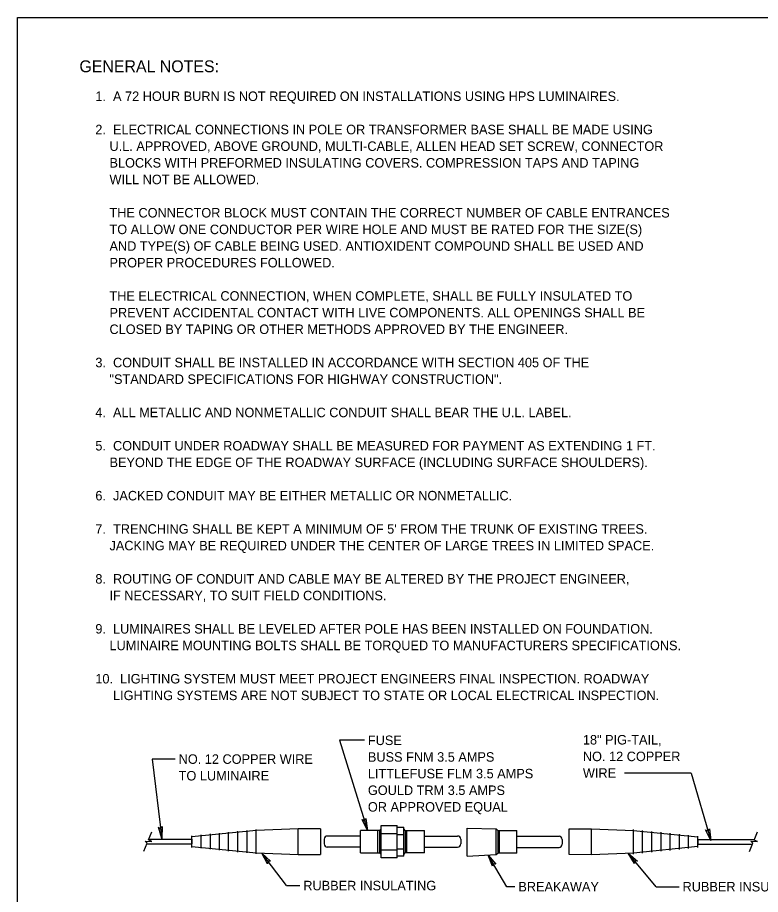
# Model space of a CAD drawing. Extents: x 99968 to 128667, y 90163 to 102182.
# Drawn here: x 120367 to 121305, y 94565 to 95672 of the extents above; entities that cross this region are included whole.
import ezdxf

# ---------------------------------------------------------------- set-up
doc = ezdxf.new("R2010")
doc.units = 0
doc.layers.add('Default', color=7, linetype='Continuous')
doc.layers.add('RD Standard Plans Active', color=7, linetype='Continuous')

msp = doc.modelspace()

# ---------------------------------------------------------------- linework, layer by layer
at = {"layer": 'Default'}
msp.add_lwpolyline([(120367.5, 95671.5), (123567.2, 95671.5), (123567.2, 93471.9), (120367.5, 93471.9)], close=True, dxfattribs=at)
at = {"layer": 'RD Standard Plans Active'}
for p, q in [((120773.7, 94759.5), (120809.3, 94645.9)), ((120805.2, 94759.5), (120773.7, 94759.5)), ((120566.4, 94735.8), (120537.4, 94735.8)), ((120537.4, 94735.8), (120549.5, 94635.6)), ((121217.7, 94718.2), (121133.6, 94718.2)), ((121217.7, 94718.2), (121242.5, 94632.9)), ((120532.8, 94633.8), (120537.1, 94644.1)), ((120668.8, 94645.9), (120587.6, 94637.8)), ((120622.4, 94620.9), (120622.4, 94642.5)), ((120633.9, 94619.7), (120633.9, 94643.6)), ((120645.6, 94618.5), (120645.6, 94644.8)), ((120657.2, 94617.4), (120657.2, 94645.9)), ((120721.6, 94647.9), (120668.8, 94645.9)), ((120668.8, 94616.2), (120668.8, 94647.1)), ((120721.6, 94615.4), (120721.6, 94647.9)), ((120750, 94647.9), (120721.6, 94647.9)), ((120750, 94647.9), (120750, 94615.4)), ((120800.3, 94617.4), (120800.3, 94645.9)), ((120822.3, 94645.9), (120800.3, 94645.9)), ((120824.4, 94645.9), (120822.3, 94645.9)), ((120822.3, 94617.5), (120822.3, 94645.9)), ((120824.4, 94645.9), (120826.4, 94647.9)), ((120824.4, 94645.9), (120824.4, 94617.5)), ((120826.4, 94611.4), (120826.4, 94652)), ((120826.4, 94652), (120846.7, 94652)), ((120826.4, 94615.4), (120826.4, 94647.9)), ((120826.4, 94641.8), (120846.7, 94641.8)), ((120846.7, 94611.4), (120846.7, 94652)), ((120846.7, 94613.4), (120846.7, 94649.9)), ((120846.7, 94649.9), (120854.8, 94649.9)), ((120854.8, 94613.4), (120854.8, 94649.9)), ((120856.8, 94645.9), (120854.8, 94647.9)), ((120856.8, 94645.9), (120858.9, 94645.9)), ((120856.8, 94645.9), (120856.8, 94617.5)), ((120858.9, 94617.5), (120858.9, 94645.9)), ((120858.9, 94645.9), (120880.9, 94645.9)), ((120880.9, 94617.4), (120880.9, 94645.9)), ((120935.1, 94648.7), (120971.6, 94647.7)), ((120935.1, 94613.2), (120935.1, 94648.7)), ((120971.6, 94615.2), (120971.6, 94647.7)), ((120973.6, 94645.7), (120971.6, 94647.7)), ((120973.6, 94645.7), (120975.7, 94645.7)), ((120973.6, 94645.7), (120973.7, 94617.2)), ((120975.7, 94617.2), (120975.7, 94645.7)), ((120975.7, 94645.7), (120997.7, 94645.6)), ((120997.7, 94617.2), (120997.7, 94645.6)), ((121063.6, 94615.2), (121063.6, 94647.7)), ((121063.6, 94647.7), (121092, 94647.6)), ((121092, 94615.1), (121092, 94647.6)), ((121092, 94647.6), (121144.8, 94645.6)), ((121144.8, 94616), (121144.8, 94646.8)), ((121144.8, 94645.6), (121226, 94637.5)), ((121156.4, 94617.2), (121156.4, 94645.7)), ((121168, 94618.3), (121168, 94644.5)), ((121179.6, 94619.5), (121179.6, 94643.4)), ((121191.2, 94620.6), (121191.2, 94642.2)), ((121297.2, 94633.6), (121301.5, 94643.8)), ((120528.6, 94632.4), (120536.9, 94632)), ((120531.1, 94629.7), (120528.6, 94632.4)), ((120536.9, 94632), (120532.8, 94633.8)), ((120533.1, 94634.7), (120587.6, 94634.7)), ((120587.6, 94624.4), (120587.6, 94639)), ((120587.6, 94634.7), (120587.6, 94628.7)), ((120587.6, 94628.7), (120587.6, 94634.7)), ((120599.1, 94623.2), (120599.1, 94640.1)), ((120610.8, 94622), (120610.8, 94641.3)), ((120754.4, 94634.7), (120754.4, 94628.7)), ((120800.3, 94638.7), (120758.4, 94638.7)), ((120846.7, 94640.8), (120854.8, 94640.8)), ((120880.9, 94638.7), (120922.8, 94638.7)), ((120926.8, 94634.7), (120926.8, 94628.7)), ((120997.7, 94638.4), (121050.9, 94638.4)), ((121054.9, 94634.4), (121054.9, 94628.4)), ((121202.8, 94621.8), (121202.8, 94641)), ((121214.4, 94622.9), (121214.4, 94639.9)), ((121226, 94624.1), (121226, 94638.7)), ((121226, 94634.4), (121226, 94628.4)), ((121226, 94634.4), (121297.6, 94634.4)), ((121295.5, 94629.5), (121293, 94632.1)), ((121293, 94632.1), (121301.3, 94631.7)), ((121301.3, 94631.7), (121297.2, 94633.6)), ((120526.8, 94619.5), (120531.1, 94629.7)), ((120530.7, 94628.7), (120587.6, 94628.7)), ((120587.6, 94625.6), (120668.8, 94617.5)), ((120800.3, 94624.7), (120758.4, 94624.7)), ((120826.4, 94621.5), (120846.7, 94621.5)), ((120846.7, 94622.5), (120854.8, 94622.5)), ((120880.9, 94624.7), (120922.8, 94624.7)), ((120997.7, 94624.4), (121050.9, 94624.4)), ((121226, 94625.3), (121144.8, 94617.2)), ((121226, 94628.4), (121295.1, 94628.4)), ((121291.3, 94619.2), (121295.5, 94629.5)), ((120668.8, 94617.5), (120721.6, 94615.4)), ((120707, 94576.2), (120675.8, 94617.2)), ((120721.6, 94615.4), (120750, 94615.4)), ((120800.3, 94617.4), (120822.3, 94617.5)), ((120822.3, 94617.5), (120824.4, 94617.5)), ((120826.4, 94615.4), (120824.4, 94617.5)), ((120846.7, 94611.4), (120826.4, 94611.4)), ((120854.8, 94613.4), (120846.7, 94613.4)), ((120854.8, 94615.4), (120856.8, 94617.5)), ((120858.9, 94617.5), (120856.8, 94617.5)), ((120880.9, 94617.4), (120858.9, 94617.5)), ((120935.1, 94613.2), (120971.6, 94615.2)), ((120985.1, 94574.8), (120961.5, 94614.6)), ((120971.6, 94615.2), (120973.7, 94617.2)), ((120975.7, 94617.2), (120973.7, 94617.2)), ((120997.7, 94617.2), (120975.7, 94617.2)), ((121092, 94615.1), (121063.6, 94615.2)), ((121144.8, 94617.2), (121092, 94615.1)), ((121173.4, 94574.8), (121138.3, 94617)), ((120707, 94576.2), (120723.7, 94576.2)), ((120995.1, 94574.8), (120985.1, 94574.8)), ((121173.4, 94574.8), (121202.3, 94574.8))]:
    msp.add_line(p, q, dxfattribs=at)
for points in [[(120807.2, 94660.9), (120809.3, 94645.9), (120802.4, 94659.4), (120805.5, 94657.9)], [(120550.2, 94650.7), (120549.5, 94635.6), (120545.2, 94650.1), (120548, 94648)], [(121240.8, 94647.9), (121242.5, 94632.9), (121235.9, 94646.5), (121239, 94645)], [(120682.8, 94603.8), (120675.8, 94617.2), (120686.8, 94606.9), (120683.4, 94607.2)], [(120966.9, 94600.5), (120961.5, 94614.6), (120971.2, 94603.1), (120967.9, 94603.8)], [(121145.9, 94603.9), (121138.3, 94617), (121149.8, 94607.1), (121146.3, 94607.3)]]:
    msp.add_lwpolyline(points, close=True, dxfattribs=at)
for centre, start, end in [((120758.4, 94634.7), 90, 180), ((120922.8, 94634.7), 0, 90), ((121050.9, 94634.4), 0, 90), ((120758.4, 94628.7), 180, 270), ((120922.8, 94628.7), 270, 360), ((121050.9, 94628.4), 270, 360)]:
    msp.add_arc(centre, 4, start, end, dxfattribs=at)

# ---------------------------------------------------------------- texts
for s, height, p in [('GENERAL NOTES:', 15, (120445.6, 95602.5)), ('1.  A 72 HOUR BURN IS NOT REQUIRED ON INSTALLATIONS USING HPS LUMINAIRES.', 12, (120465.7, 95566.2)), ('2.  ELECTRICAL CONNECTIONS IN POLE OR TRANSFORMER BASE SHALL BE MADE USING', 12, (120465.7, 95524.2)), ('    U.L. APPROVED, ABOVE GROUND, MULTI-CABLE, ALLEN HEAD SET SCREW, CONNECTOR', 12, (120465.7, 95503.2)), ('    BLOCKS WITH PREFORMED INSULATING COVERS. COMPRESSION TAPS AND TAPING', 12, (120465.7, 95482.2)), ('    WILL NOT BE ALLOWED.', 12, (120465.7, 95461.2)), ('    THE CONNECTOR BLOCK MUST CONTAIN THE CORRECT NUMBER OF CABLE ENTRANCES', 12, (120465.7, 95419.2)), ('    TO ALLOW ONE CONDUCTOR PER WIRE HOLE AND MUST BE RATED FOR THE SIZE(S)', 12, (120465.7, 95398.2)), ('    AND TYPE(S) OF CABLE BEING USED. ANTIOXIDENT COMPOUND SHALL BE USED AND', 12, (120465.7, 95377.2)), ('    PROPER PROCEDURES FOLLOWED.', 12, (120465.7, 95356.2)), ('    THE ELECTRICAL CONNECTION, WHEN COMPLETE, SHALL BE FULLY INSULATED TO', 12, (120465.7, 95314.2)), ('    PREVENT ACCIDENTAL CONTACT WITH LIVE COMPONENTS. ALL OPENINGS SHALL BE', 12, (120465.7, 95293.2)), ('    CLOSED BY TAPING OR OTHER METHODS APPROVED BY THE ENGINEER.', 12, (120465.7, 95272.2)), ('3.  CONDUIT SHALL BE INSTALLED IN ACCORDANCE WITH SECTION 405 OF THE', 12, (120465.7, 95230.2)), ('    "STANDARD SPECIFICATIONS FOR HIGHWAY CONSTRUCTION".', 12, (120465.7, 95209.2)), ('4.  ALL METALLIC AND NONMETALLIC CONDUIT SHALL BEAR THE U.L. LABEL.', 12, (120465.7, 95167.2)), ('5.  CONDUIT UNDER ROADWAY SHALL BE MEASURED FOR PAYMENT AS EXTENDING 1 FT.', 12, (120465.7, 95125.2)), ('    BEYOND THE EDGE OF THE ROADWAY SURFACE (INCLUDING SURFACE SHOULDERS).', 12, (120465.7, 95104.2)), ('6.  JACKED CONDUIT MAY BE EITHER METALLIC OR NONMETALLIC.', 12, (120465.7, 95062.2)), ("7.  TRENCHING SHALL BE KEPT A MINIMUM OF 5' FROM THE TRUNK OF EXISTING TREES.", 12, (120465.7, 95020.2)), ('    JACKING MAY BE REQUIRED UNDER THE CENTER OF LARGE TREES IN LIMITED SPACE.', 12, (120465.7, 94999.2)), ('8.  ROUTING OF CONDUIT AND CABLE MAY BE ALTERED BY THE PROJECT ENGINEER,', 12, (120465.7, 94957.2)), ('    IF NECESSARY, TO SUIT FIELD CONDITIONS.', 12, (120465.7, 94936.2)), ('9.  LUMINAIRES SHALL BE LEVELED AFTER POLE HAS BEEN INSTALLED ON FOUNDATION.', 12, (120465.7, 94894.2)), ('    LUMINAIRE MOUNTING BOLTS SHALL BE TORQUED TO MANUFACTURERS SPECIFICATIONS.', 12, (120465.7, 94873.2)), ('10.  LIGHTING SYSTEM MUST MEET PROJECT ENGINEERS FINAL INSPECTION. ROADWAY', 12, (120465.7, 94831.2)), ('     LIGHTING SYSTEMS ARE NOT SUBJECT TO STATE OR LOCAL ELECTRICAL INSPECTION.', 12, (120465.7, 94810.2)), (' FUSE', 12, (120805.2, 94753.5)), ('18" PIG-TAIL,', 12, (121081, 94754.2)), (' NO. 12 COPPER WIRE', 12, (120566.4, 94729.8)), (' BUSS FNM 3.5 AMPS', 12, (120805.2, 94732.5)), ('NO. 12 COPPER', 12, (121081, 94733.2)), (' TO LUMINAIRE', 12, (120566.4, 94708.8)), (' LITTLEFUSE FLM 3.5 AMPS', 12, (120805.2, 94711.5)), ('WIRE ', 12, (121081, 94712.2)), (' GOULD TRM 3.5 AMPS', 12, (120805.2, 94690.5)), (' OR APPROVED EQUAL', 12, (120805.2, 94669.5)), (' RUBBER INSULATING', 12, (120723.7, 94570.2)), (' BREAKAWAY', 12, (120995.1, 94568.8)), (' RUBBER INSULATING', 12, (121202.3, 94568.8))]:
    msp.add_text(s, height=height, dxfattribs=at).set_placement(p)

doc.saveas('drawing.dxf')
